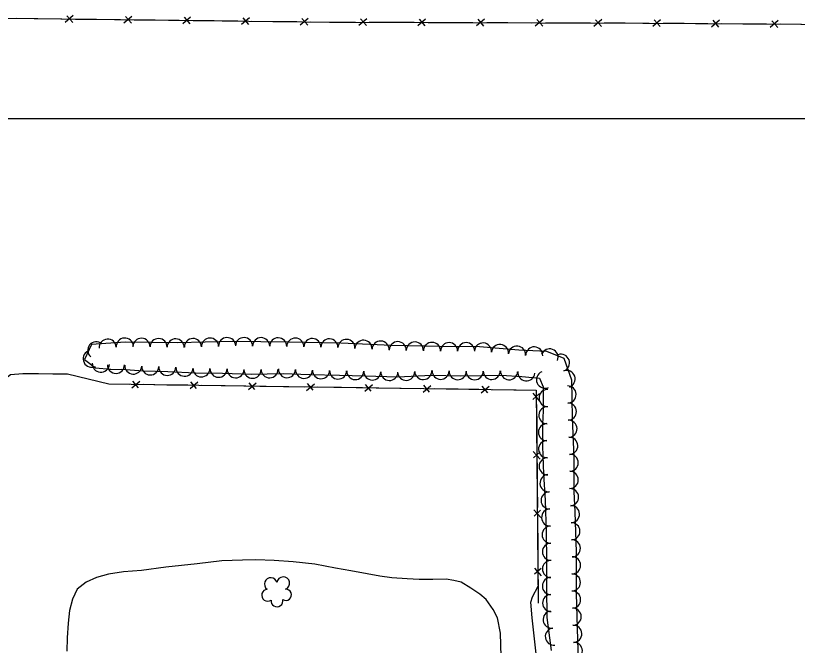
# Model space of a CAD drawing. Extents: x 353423 to 364002, y 127000 to 201942.
# Drawn here: x 362003.5 to 362368.1, y 136254.3 to 136547.9 of the extents above; entities that cross this region are included whole.
import ezdxf

# ---------------------------------------------------------------- set-up
doc = ezdxf.new("R2010")
doc.units = 0
for name, color, linetype in [('E_DTM_SlopeBottom', 7, 'Continuous'), ('E_FEN_Generic', 7, 'Continuous'), ('E_LAND_TreeLine', 7, 'Continuous'), ('E_MISCPROP', 7, 'Continuous')]:
    doc.layers.add(name, color=color, linetype=linetype)

msp = doc.modelspace()

# ---------------------------------------------------------------- linework, layer by layer
at = {"layer": 'E_DTM_SlopeBottom'}
for p, q in [((362030.33, 136547.95), (362026.63, 136544.81)), ((362030.12, 136544.77), (362027.41, 136547.92)), ((362057.73, 136547.62), (362054.03, 136544.48)), ((362057.52, 136544.44), (362054.81, 136547.59)), ((362085.13, 136547.3), (362081.43, 136544.15)), ((362084.92, 136544.11), (362082.21, 136547.26)), ((362112.53, 136546.97), (362108.84, 136543.83)), ((362112.33, 136543.78), (362109.61, 136546.94)), ((362139.93, 136546.64), (362136.24, 136543.5)), ((362139.73, 136543.46), (362137.01, 136546.61)), ((362167.32, 136546.47), (362163.65, 136543.29)), ((362167.14, 136543.28), (362164.4, 136546.41)), ((362194.72, 136546.38), (362191.06, 136543.2)), ((362194.55, 136543.19), (362191.8, 136546.32)), ((362222.13, 136546.29), (362218.46, 136543.12)), ((362221.95, 136543.11), (362219.21, 136546.23)), ((362249.53, 136546.2), (362245.86, 136543.03)), ((362249.35, 136543.02), (362246.61, 136546.14)), ((362276.93, 136546.11), (362273.27, 136542.94)), ((362276.76, 136542.93), (362274.02, 136546.06)), ((362304.34, 136546), (362300.66, 136542.84)), ((362304.15, 136542.81), (362301.42, 136545.95)), ((362331.75, 136545.81), (362328.07, 136542.65)), ((362331.56, 136542.63), (362328.83, 136545.77)), ((362359.15, 136545.63), (362355.47, 136542.47)), ((362358.96, 136542.44), (362356.23, 136545.58)), ((362057.72, 136374.42), (362061.39, 136377.52)), ((362057.93, 136377.57), (362060.61, 136374.44)), ((362084.88, 136374.02), (362088.55, 136377.13)), ((362085.09, 136377.18), (362087.77, 136374.05)), ((362112.04, 136373.63), (362115.71, 136376.73)), ((362112.25, 136376.78), (362114.93, 136373.65)), ((362139.2, 136373.23), (362142.87, 136376.33)), ((362139.41, 136376.39), (362142.09, 136373.25)), ((362166.36, 136372.83), (362170.03, 136375.94)), ((362166.57, 136375.99), (362169.25, 136372.86)), ((362193.52, 136372.44), (362197.19, 136375.54)), ((362193.73, 136375.59), (362196.41, 136372.46)), ((362220.68, 136372.04), (362224.35, 136375.15)), ((362220.89, 136375.2), (362223.57, 136372.07)), ((362244.69, 136371.86), (362247.88, 136368.26)), ((362247.85, 136371.72), (362244.78, 136368.96)), ((362244.95, 136344.7), (362248.14, 136341.1)), ((362248.1, 136344.56), (362245.04, 136341.8)), ((362245.2, 136317.53), (362248.4, 136313.94)), ((362248.36, 136317.4), (362245.3, 136314.64)), ((362245.46, 136290.37), (362248.65, 136286.78)), ((362248.62, 136290.24), (362245.55, 136287.48))]:
    msp.add_line(p, q, dxfattribs=at)
for points in [[(362616.65, 136539.05), (362536, 136541.6), (362418.92, 136543.52), (362296.04, 136544.34), (362149.88, 136544.81), (361999.6, 136546.6), (361849.42, 136547.75)], [(362013.84, 136546.43), (362004.04, 136546.55)], [(362024.97, 136546.3), (362013.84, 136546.43)], [(362041.24, 136546.11), (362031.45, 136546.22)], [(362052.37, 136545.98), (362041.24, 136546.11)], [(362068.64, 136545.78), (362058.85, 136545.9)], [(362079.78, 136545.65), (362068.64, 136545.78)], [(362096.04, 136545.45), (362086.25, 136545.57)], [(362107.18, 136545.32), (362096.04, 136545.45)], [(362123.44, 136545.13), (362113.65, 136545.24)], [(362134.58, 136544.99), (362123.44, 136545.13)], [(362150.85, 136544.81), (362149.88, 136544.81), (362141.05, 136544.92)], [(362161.98, 136544.77), (362150.85, 136544.81)], [(362178.25, 136544.72), (362168.46, 136544.75)], [(362189.38, 136544.68), (362178.25, 136544.72)], [(362205.65, 136544.63), (362195.86, 136544.66)], [(362216.79, 136544.6), (362205.65, 136544.63)], [(362233.06, 136544.55), (362223.26, 136544.58)], [(362244.19, 136544.51), (362233.06, 136544.55)], [(362260.46, 136544.46), (362250.67, 136544.49)], [(362271.6, 136544.42), (362260.46, 136544.46)], [(362287.86, 136544.37), (362278.07, 136544.4)], [(362299, 136544.32), (362296.04, 136544.34), (362287.86, 136544.37)], [(362315.27, 136544.21), (362305.47, 136544.28)], [(362326.4, 136544.14), (362315.27, 136544.21)], [(362342.67, 136544.03), (362332.88, 136544.1)], [(362353.8, 136543.95), (362342.67, 136544.03)], [(362370.07, 136543.85), (362360.28, 136543.91)], [(362046.91, 136376.27), (362246.37, 136373.36), (362247.31, 136274.07)], [(362046.91, 136376.27), (362056.61, 136376.13)], [(362063.03, 136376.04), (362074.07, 136375.88)], [(362074.07, 136375.88), (362083.77, 136375.73)], [(362090.19, 136375.64), (362101.23, 136375.48)], [(362101.23, 136375.48), (362110.93, 136375.34)], [(362117.35, 136375.24), (362128.39, 136375.08)], [(362128.39, 136375.08), (362138.09, 136374.94)], [(362144.51, 136374.85), (362155.54, 136374.69)], [(362155.54, 136374.69), (362165.25, 136374.55)], [(362171.67, 136374.45), (362182.7, 136374.29)], [(362182.7, 136374.29), (362192.41, 136374.15)], [(362198.83, 136374.06), (362209.86, 136373.89)], [(362209.86, 136373.89), (362219.57, 136373.75)], [(362225.99, 136373.66), (362237.02, 136373.5)], [(362237.02, 136373.5), (362246.37, 136373.36), (362246.37, 136373)], [(362246.43, 136366.59), (362246.54, 136355.55)], [(362246.54, 136355.55), (362246.63, 136345.84)], [(362246.69, 136339.42), (362246.79, 136328.39)], [(362246.79, 136328.39), (362246.89, 136318.68)], [(362246.95, 136312.26), (362247.05, 136301.23)], [(362247.05, 136301.23), (362247.15, 136291.52)], [(362247.21, 136285.1), (362247.31, 136274.07)]]:
    msp.add_lwpolyline(points, dxfattribs=at)
at = {"layer": 'E_FEN_Generic'}
msp.add_lwpolyline([(362266.43, 136237.94), (362265.81, 136256.84), (362265.05, 136278.47), (362265.11, 136297.77), (362264.56, 136316.64), (362264.08, 136326.01), (362264.04, 136341.8), (362263.25, 136360.65), (362262.9, 136378.03), (362259.36, 136388.14), (362251.21, 136391.36), (362238.28, 136391.92), (362219.87, 136393.58), (362201.34, 136393.63), (362178.86, 136394.1), (362155.16, 136395.22), (362130.95, 136395.77), (362104.78, 136396.02), (362079, 136395.34), (362054.5, 136395.75), (362038.88, 136394.68), (362035.65, 136387.62), (362040.68, 136383.76), (362047.74, 136383.14), (362047.4, 136383.02), (362052.86, 136383.06), (362062.94, 136382.4), (362074.53, 136382.08), (362087.38, 136381.46), (362099.93, 136381.18), (362113.36, 136380.74), (362128.27, 136381.11), (362140.7, 136380.63), (362154.52, 136380.36), (362166.41, 136380.03), (362181.78, 136379.59), (362197.41, 136380.36), (362210.98, 136380.05), (362220.71, 136380.11), (362230.2, 136380.25), (362239.56, 136379.74), (362247.9, 136378.84), (362249.6, 136374.84), (362249.51, 136363.75), (362249.26, 136357.49), (362249.26, 136347.14), (362249.68, 136334.22), (362250.48, 136321.96), (362250.94, 136306.74), (362251.17, 136293.74), (362251.08, 136281.17), (362251.27, 136267.38), (362253.31, 136251.88)], dxfattribs=at)
for centre, radius, start, end in [((362102.14, 136393.86), 3.99, 1.525, 181.5097), ((362110.03, 136393.88), 3.99, 359.4711, 179.4558), ((362041.08, 136391.92), 3.99, 50.2453, 230.23), ((362046.44, 136393.11), 3.99, 3.9194, 183.904), ((362054.4, 136393.65), 3.99, 3.9194, 183.904), ((362062.19, 136393.53), 3.99, 359.0396, 179.0243), ((362070.16, 136393.4), 3.99, 359.0396, 179.0243), ((362078.14, 136393.26), 3.99, 359.0396, 179.0243), ((362086.2, 136393.44), 3.99, 1.525, 181.5097), ((362094.17, 136393.65), 3.99, 1.525, 181.5097), ((362118.01, 136393.81), 3.99, 359.4711, 179.4558), ((362125.98, 136393.73), 3.99, 359.4711, 179.4558), ((362133.92, 136393.62), 3.99, 358.6922, 178.6768), ((362141.9, 136393.44), 3.99, 358.6922, 178.6768), ((362149.87, 136393.25), 3.99, 358.6922, 178.6768), ((362157.79, 136393), 3.99, 357.3094, 177.2941), ((362165.75, 136392.63), 3.99, 357.3094, 177.2941), ((362173.72, 136392.25), 3.99, 357.3094, 177.2941), ((362181.74, 136391.95), 3.99, 358.8128, 178.7975), ((362189.71, 136391.79), 3.99, 358.8128, 178.7975), ((362197.68, 136391.62), 3.99, 358.8128, 178.7975), ((362205.69, 136391.53), 3.99, 359.8313, 179.816), ((362213.66, 136391.51), 3.99, 359.8313, 179.816), ((362221.45, 136391.34), 3.99, 354.8677, 174.8524), ((362229.39, 136390.62), 3.99, 354.8677, 174.8524), ((362038.98, 136387.96), 3.99, 116.4416, 296.4263), ((362237.33, 136389.91), 3.99, 354.8677, 174.8524), ((362245.39, 136389.52), 3.99, 357.5506, 177.5353), ((362252.53, 136388.6), 3.99, 338.4504, 158.435), ((362257.87, 136386.08), 3.99, 289.2846, 109.2693), ((362043.23, 136385.63), 3.99, 174.9931, 354.9778), ((362050.27, 136385.13), 3.99, 180.5008, 0.4854), ((362058.39, 136384.79), 3.99, 176.2245, 356.2092), ((362066.27, 136384.39), 3.99, 178.4211, 358.4057), ((362074.24, 136384.17), 3.99, 178.4211, 358.4057), ((362082.25, 136383.8), 3.99, 177.2708, 357.2554), ((362090.16, 136383.49), 3.99, 178.7432, 358.7279), ((362098.13, 136383.31), 3.99, 178.7432, 358.7279), ((362130.05, 136383.13), 3.99, 177.7686, 357.7533), ((362106.12, 136383.07), 3.99, 178.1353, 358.12), ((362113.97, 136382.85), 3.99, 181.4254, 1.41), ((362121.94, 136383.04), 3.99, 181.4254, 1.41), ((362138.01, 136382.82), 3.99, 177.7686, 357.7533), ((362145.94, 136382.61), 3.99, 178.8766, 358.8613), ((362153.91, 136382.45), 3.99, 178.8766, 358.8613), ((362161.9, 136382.24), 3.99, 178.4414, 358.4261), ((362169.87, 136382.02), 3.99, 178.3533, 358.338), ((362177.84, 136381.79), 3.99, 178.3533, 358.338), ((362185.65, 136381.87), 3.99, 182.8386, 2.8233), ((362193.61, 136382.26), 3.99, 182.8386, 2.8233), ((362201.73, 136382.35), 3.99, 178.7243, 358.709), ((362209.7, 136382.17), 3.99, 178.7243, 358.709), ((362217.61, 136382.18), 3.99, 180.3437, 0.3283), ((362225.57, 136382.27), 3.99, 180.8464, 0.8311), ((362233.68, 136382.15), 3.99, 176.8573, 356.842), ((362241.74, 136381.6), 3.99, 173.881, 353.8657), ((362250.43, 136378.22), 3.99, 113.0729, 293.0576), ((362260.5, 136378.56), 3.99, 289.2846, 109.2693), ((362251.64, 136369.64), 3.99, 89.574, 269.5586), ((362260.94, 136371.31), 3.99, 271.1683, 91.153), ((362251.52, 136361.6), 3.99, 87.7178, 267.7025), ((362261.11, 136363.33), 3.99, 271.1683, 91.153), ((362251.35, 136353.71), 3.99, 89.9689, 269.9536), ((362261.38, 136355.32), 3.99, 272.41, 92.3947), ((362261.72, 136347.35), 3.99, 272.41, 92.3947), ((362251.39, 136345.81), 3.99, 91.8953, 271.8799), ((362261.96, 136339.47), 3.99, 270.1491, 90.1338), ((362251.65, 136337.84), 3.99, 91.8953, 271.8799), ((362252.05, 136329.94), 3.99, 93.755, 273.7397), ((362261.98, 136331.49), 3.99, 270.1491, 90.1338), ((362252.57, 136321.91), 3.99, 91.7313, 271.716), ((362262.12, 136323.42), 3.99, 272.9716, 92.9563), ((362252.81, 136313.94), 3.99, 91.7313, 271.716), ((362262.51, 136315.5), 3.99, 271.6807, 91.6653), ((362262.74, 136307.53), 3.99, 271.6807, 91.6653), ((362253.04, 136305.95), 3.99, 90.9999, 270.9846), ((362262.97, 136299.56), 3.99, 271.6807, 91.6653), ((362253.18, 136297.98), 3.99, 90.9999, 270.9846), ((362253.23, 136289.95), 3.99, 89.5977, 269.5824), ((362263.01, 136291.66), 3.99, 269.8325, 89.8172), ((362122.51, 136282.92), 2.97, 13.19, 234.4239), ((362128.35, 136283.29), 2.97, 290.8408, 173.8141), ((362253.17, 136281.98), 3.99, 89.5977, 269.5824), ((362262.98, 136283.69), 3.99, 269.8325, 89.8172), ((362121.08, 136277.74), 2.78, 96.1609, 303.9339), ((362129.57, 136277.91), 2.61, 235.5461, 93.4787), ((362253.26, 136274.05), 3.99, 90.7888, 270.7735), ((362263.07, 136275.64), 3.99, 271.9958, 91.9805), ((362125.39, 136275.09), 2.78, 172.8379, 13.849), ((362253.51, 136266.33), 3.99, 97.5236, 277.5083), ((362263.34, 136267.67), 3.99, 271.9958, 91.9805), ((362263.62, 136259.7), 3.99, 271.9958, 91.9805), ((362254.55, 136258.43), 3.99, 97.5236, 277.5083), ((362263.89, 136251.73), 3.99, 271.9049, 91.8896)]:
    msp.add_arc(centre, radius, start, end, dxfattribs=at)
at = {"layer": 'E_LAND_TreeLine'}
msp.add_line((360000, 136500), (364000, 136500), dxfattribs=at)
msp.add_line((360000, 136500), (364000, 136500), dxfattribs=at)
at = {"layer": 'E_MISCPROP'}
for points in [[(361989.55, 136073.91), (361997.55, 136083.21), (362000.47, 136089.07), (362001.56, 136092.73), (362002.29, 136102.1), (362001.24, 136135.53), (362001.2, 136191.48), (361999.87, 136238.66), (361998.41, 136287.06), (361998.43, 136328.58), (361997.7, 136378.01), (362001.09, 136380.69), (362006.84, 136381.06), (362014.19, 136381.08), (362020.88, 136380.99), (362027.62, 136380.9), (362046.91, 136376.27)], [(362230.41, 136232.75), (362229.64, 136260), (362228.22, 136267.1), (362226.27, 136271.01), (362223.01, 136275.67), (362220.08, 136278.19), (362215.88, 136281.02), (362211.35, 136283.73), (362207.84, 136284.65), (362204.37, 136285.23), (362198.14, 136284.98), (362191.76, 136285.11), (362186.09, 136285.33), (362178.92, 136285.78), (362173.31, 136286.6), (362167.42, 136287.68), (362159.8, 136289.07), (362152.72, 136290.4), (362143.03, 136292.25), (362133, 136293.23), (362124.07, 136293.82), (362115.59, 136294.16), (362109.35, 136294.13), (362099.66, 136293.8), (362088.22, 136292.35), (362073.52, 136290.76), (362062.25, 136289.21), (362053.86, 136288.55), (362046.74, 136287.46), (362041.2, 136285.97), (362036.39, 136283.82), (362032.14, 136280.46), (362029.98, 136275.86), (362028.66, 136270.52), (362028.01, 136264.69), (362027.49, 136257.86), (362027.35, 136251.64)], [(362265.37, 136072.93), (362254.62, 136080.32), (362251.04, 136085.3), (362249.23, 136089.27), (362248.08, 136094.18), (362247.95, 136097.35), (362248.3, 136122.46), (362247.72, 136178.73), (362247.01, 136220.81), (362246.55, 136247.53), (362244.42, 136267.17), (362243.85, 136274.41), (362244.65, 136276.89), (362247.16, 136281.86)]]:
    msp.add_lwpolyline(points, dxfattribs=at)

doc.saveas('drawing.dxf')
